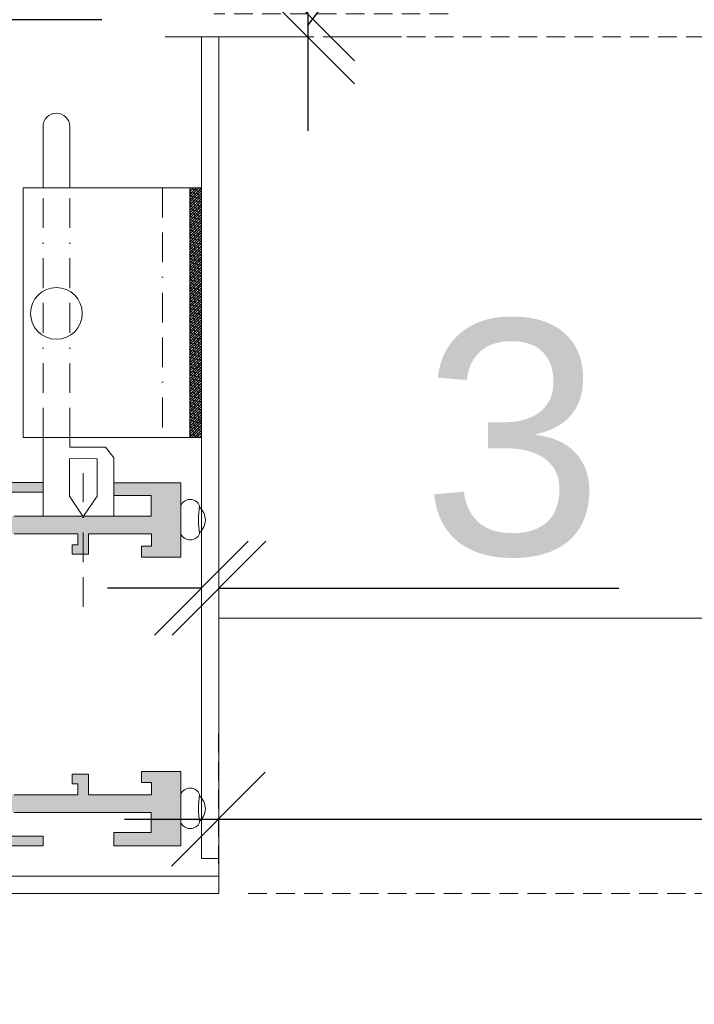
# Model space of a CAD drawing. Header units: millimetres. Extents: x 3652085 to 3778338, y -303702 to -273644.
# Tile 325 of 588: x 3709931 to 3710046, y -278873 to -278705. Entities that reach past the tile are written whole.
import ezdxf

# ---------------------------------------------------------------- set-up
doc = ezdxf.new("R2010")
doc.units = ezdxf.units.MM
doc.header["$PDMODE"] = 34
doc.linetypes.add('BORDERX2', pattern=[88.9, 25.4, -12.7, 25.4, -12.7, 0, -12.7])
doc.linetypes.add('HIDDEN2', pattern=[4.7625, 3.175, -1.5875])
doc.layers.add('!!!! BALCONY', color=7, linetype='Continuous')
doc.layers.add('ATTACHMT', color=7, linetype='Continuous')
for name, color, linetype, lineweight in [('021 Various', 7, 'Continuous', 5), ('DETAIL    (HAUSART)', 110, 'Continuous', 5), ('DIM-03    (HAUSART)', 111, 'Continuous', 5)]:
    doc.layers.add(name, color=color, linetype=linetype, lineweight=lineweight)
doc.styles.add('1-20 Eng HA', font='arial.ttf', dxfattribs={"height": 40})
doc.dimstyles.new('1-20 Eng HA', dxfattribs={"dimtxt": 40, "dimasz": 16, "dimexe": 16, "dimexo": 5, "dimgap": 5, "dimtad": 1, "dimdec": 0, "dimlfac": -1, "dimzin": 0, "dimdsep": 46, "dimtxsty": '1-20 Eng HA', "dimblk": 'OBLIQUE', "dimcen": 0.09, "dimdle": 16, "dimclrd": 256, "dimclre": 256, "dimclrt": 256, "dimadec": 0, "dimazin": 0, "dimtfac": 1, "dimtdec": 0, "dimtofl": 0, "dimtmove": 0, "dimatfit": 3, "dimldrblk": 'OBLIQUE', "dimfxl": 1, "dimtolj": 1, "dimtzin": 0, "dimlwe": 0, "dimarcsym": 0})

# ---------------------------------------------------------------- blocks, each defined once
blk = doc.blocks.new('_Oblique')
at = {"color": 0, "linetype": 'ByBlock', "lineweight": -2}
blk.add_line((-0.5, -0.5), (0.5, 0.5), dxfattribs=at)
blk = doc.blocks.new('*D502')
at = {"layer": 'Defpoints', "color": 0, "lineweight": 0, "transparency": 16777216}
for p in [(3709925.05, -278707.48), (3710925.16, -278707.31), (3710925.16, -278968.43)]:
    blk.add_point(p, dxfattribs=at)
at = {"layer": 'DIM-03    (HAUSART)', "linetype": 'HIDDEN2', "lineweight": 0, "transparency": 16777216}
for p, q in [((3709925.05, -278712.48), (3709925.05, -278984.43)), ((3710925.16, -278712.31), (3710925.16, -278984.43))]:
    blk.add_line(p, q, dxfattribs=at)
at = {"layer": 'DIM-03    (HAUSART)', "lineweight": -2, "transparency": 16777216}
blk.add_line((3709909.05, -278968.43), (3710941.16, -278968.43), dxfattribs=at)
at = {"layer": 'DIM-03    (HAUSART)', "lineweight": -2, "transparency": 16777216, "xscale": 16, "yscale": 16, "zscale": 16, "rotation": 180}
blk.add_blockref('_Oblique', (3709925.05, -278968.43), dxfattribs=at)
at = {"layer": 'DIM-03    (HAUSART)', "lineweight": -2, "transparency": 16777216, "xscale": 16, "yscale": 16, "zscale": 16}
blk.add_blockref('_Oblique', (3710925.16, -278968.43), dxfattribs=at)
at = {"layer": 'DIM-03    (HAUSART)', "lineweight": 0, "transparency": 16777216, "insert": (3710425.1, -278943.01), "char_height": 40, "attachment_point": 5, "style": '1-20 Eng HA'}
blk.add_mtext('\\A1;1000', dxfattribs=at)
blk = doc.blocks.new('*D555')
at = {"layer": 'Defpoints', "color": 0, "lineweight": 0, "transparency": 16777216}
for p in [(3709962.05, -278792.67), (3709965.05, -278792.67), (3709965.05, -278801.57)]:
    blk.add_point(p, dxfattribs=at)
at = {"layer": 'DIM-03    (HAUSART)', "linetype": 'HIDDEN2', "lineweight": 0, "transparency": 16777216}
for p, q in [((3709962.05, -278797.67), (3709962.05, -278817.57)), ((3709965.05, -278797.67), (3709965.05, -278817.57))]:
    blk.add_line(p, q, dxfattribs=at)
at = {"layer": 'DIM-03    (HAUSART)', "lineweight": -2, "transparency": 16777216}
for p, q in [((3709962.05, -278801.57), (3709946.05, -278801.57)), ((3709965.05, -278801.57), (3710033.25, -278801.57))]:
    blk.add_line(p, q, dxfattribs=at)
at = {"layer": 'DIM-03    (HAUSART)', "lineweight": -2, "transparency": 16777216, "xscale": 16, "yscale": 16, "zscale": 16}
blk.add_blockref('_Oblique', (3709962.05, -278801.57), dxfattribs=at)
at = {"layer": 'DIM-03    (HAUSART)', "lineweight": -2, "transparency": 16777216, "xscale": 16, "yscale": 16, "zscale": 16, "rotation": 180}
blk.add_blockref('_Oblique', (3709965.05, -278801.57), dxfattribs=at)
at = {"layer": 'DIM-03    (HAUSART)', "lineweight": 0, "transparency": 16777216, "insert": (3710015.15, -278776.13), "char_height": 40, "attachment_point": 5, "style": '1-20 Eng HA'}
blk.add_mtext('\\A1;3', dxfattribs=at)
blk = doc.blocks.new('*D556')
at = {"layer": 'Defpoints', "color": 0, "lineweight": 0, "transparency": 16777216}
for p in [(3709963.55, -278707.58), (3710102.62, -278707.58), (3709965.05, -278853.64)]:
    blk.add_point(p, dxfattribs=at)
at = {"layer": 'DIM-03    (HAUSART)', "lineweight": -2, "transparency": 16777216}
blk.add_line((3710102.62, -278869.64), (3710102.62, -278691.58), dxfattribs=at)
at = {"layer": 'DIM-03    (HAUSART)', "linetype": 'HIDDEN2', "lineweight": 0, "transparency": 16777216}
for p, q in [((3709968.55, -278707.58), (3710118.62, -278707.58)), ((3709970.05, -278853.64), (3710118.62, -278853.64))]:
    blk.add_line(p, q, dxfattribs=at)
at = {"layer": 'DIM-03    (HAUSART)', "lineweight": -2, "transparency": 16777216, "xscale": 16, "yscale": 16, "zscale": 16}
for p, rotation in [((3710102.62, -278707.58), 90), ((3710102.62, -278853.64), 270)]:
    blk.add_blockref('_Oblique', p, dxfattribs=dict(at, rotation=rotation))
at = {"layer": 'DIM-03    (HAUSART)', "lineweight": 0, "transparency": 16777216, "insert": (3710077.2, -278780.61), "char_height": 40, "attachment_point": 5, "rotation": 90, "style": '1-20 Eng HA'}
blk.add_mtext('\\A1;146', dxfattribs=at)
blk = doc.blocks.new('*D507')
at = {"layer": 'Defpoints', "color": 0, "lineweight": 0, "transparency": 16777216}
for p in [(3710885.16, -278840.95), (3710885.16, -278847.64), (3709964.95, -278853.64)]:
    blk.add_point(p, dxfattribs=at)
at = {"layer": 'DIM-03    (HAUSART)', "linetype": 'HIDDEN2', "lineweight": 0, "transparency": 16777216}
for p, q in [((3709964.95, -278848.64), (3709964.95, -278824.95)), ((3710885.16, -278842.64), (3710885.16, -278824.95))]:
    blk.add_line(p, q, dxfattribs=at)
at = {"layer": 'DIM-03    (HAUSART)', "lineweight": -2, "transparency": 16777216}
blk.add_line((3709948.95, -278840.95), (3710901.16, -278840.95), dxfattribs=at)
at = {"layer": 'DIM-03    (HAUSART)', "lineweight": -2, "transparency": 16777216, "xscale": 16, "yscale": 16, "zscale": 16, "rotation": 180}
blk.add_blockref('_Oblique', (3709964.95, -278840.95), dxfattribs=at)
at = {"layer": 'DIM-03    (HAUSART)', "lineweight": -2, "transparency": 16777216, "xscale": 16, "yscale": 16, "zscale": 16}
blk.add_blockref('_Oblique', (3710885.16, -278840.95), dxfattribs=at)
at = {"layer": 'DIM-03    (HAUSART)', "lineweight": 0, "transparency": 16777216, "insert": (3710425.05, -278815.52), "char_height": 40, "attachment_point": 5, "style": '1-20 Eng HA'}
blk.add_mtext('\\A1;920', dxfattribs=at)
blk = doc.blocks.new('*D511')
at = {"layer": 'Defpoints', "color": 0, "lineweight": 0, "transparency": 16777216}
for p in [(3710009.16, -278703.64), (3709980.19, -278707.58), (3709980.19, -278707.58)]:
    blk.add_point(p, dxfattribs=at)
at = {"layer": 'DIM-03    (HAUSART)', "lineweight": -2, "transparency": 16777216}
for p, q in [((3710039.89, -278627.51), (3710039.89, -278589.84)), ((3709980.19, -278705.61), (3710039.89, -278627.51)), ((3709980.19, -278703.64), (3709980.19, -278687.64)), ((3709980.19, -278703.64), (3709980.19, -278707.58)), ((3709980.19, -278707.58), (3709980.19, -278723.58))]:
    blk.add_line(p, q, dxfattribs=at)
at = {"layer": 'DIM-03    (HAUSART)', "linetype": 'HIDDEN2', "lineweight": 0, "transparency": 16777216}
for p, q in [((3710004.16, -278703.64), (3709964.19, -278703.64)), ((3709985.19, -278707.58), (3709996.19, -278707.58))]:
    blk.add_line(p, q, dxfattribs=at)
at = {"layer": 'DIM-03    (HAUSART)', "lineweight": -2, "transparency": 16777216, "xscale": 16, "yscale": 16, "zscale": 16}
for p, rotation in [((3709980.19, -278703.64), 270), ((3709980.19, -278707.58), 90)]:
    blk.add_blockref('_Oblique', p, dxfattribs=dict(at, rotation=rotation))
at = {"layer": 'DIM-03    (HAUSART)', "lineweight": 0, "transparency": 16777216, "insert": (3710014.89, -278608.67), "char_height": 40, "attachment_point": 5, "rotation": 90, "style": '1-20 Eng HA'}
blk.add_mtext('\\A1;4', dxfattribs=at)

msp = doc.modelspace()

# ---------------------------------------------------------------- hatches: boundary and pattern name
at = {"layer": '!!!! BALCONY', "linetype": 'Continuous', "lineweight": 13}
h = msp.add_hatch(dxfattribs=at)
h.set_pattern_fill('NET', color=252, scale=50, angle=360, style=0)
h.set_pattern_definition([(360, (3906928.35, -414855.52), (8e-14, 158.75), []), (90, (3906928.35, -414855.52), (-158.75, 9e-14), [])])
h.paths.add_polyline_path([(3710386.45, -279139.44), (3710413.26, -279227.81), (3710436.84, -279051.08), (3710460.19, -279139.44), (3710647.57, -279139.44), (3711216.84, -279139.44), (3711216.84, -279086.56), (3711216.84, -278893.99), (3711216.84, -278853.64), (3710885.16, -278853.64), (3710885.06, -278707.58), (3710884.85, -278703.64), (3709965.13, -278703.64), (3709965.05, -278707.58), (3709965.05, -278853.64), (3709633.26, -278853.64), (3709633.26, -279139.44)])
at = {"layer": 'DETAIL    (HAUSART)', "true_color": 0x000000}
h = msp.add_hatch(dxfattribs=at)
h.set_pattern_fill('ANSI38', color=18, scale=0.1, angle=180)
h.set_pattern_definition([(225, (31194435.81164, -5176500.07516), (0.2245064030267, -0.2245064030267), []), (315, (31194435.81164, -5176500.07516), (0.6735192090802, -0.2245064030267), [0.79375, -0.47625])])
h.paths.add_polyline_path([(3709962.05, -278775.89), (3709960.05, -278775.89), (3709960.05, -278733.31), (3709962.05, -278733.31)])
at = {"layer": 'DETAIL    (HAUSART)', "lineweight": 0}
h = msp.add_hatch(color=256, dxfattribs=at)
h.set_gradient(color1=(51, 51, 51), color2=(0, 0, 0), one_color=1, name='HEMISPHERICAL')
h.paths.add_polyline_path([(3709899.4, -278789.26), (3709899.4, -278790.95), (3709898.95, -278790.95), (3709898.95, -278794.51), (3709902.26, -278794.51), (3709902.26, -278792.3), (3709915.08, -278792.3), (3709917.86, -278792.3), (3709917.86, -278836.77), (3709915.08, -278836.77), (3709902.26, -278836.77), (3709902.26, -278834.56), (3709898.95, -278834.56), (3709898.95, -278838.12), (3709899.4, -278838.12), (3709899.4, -278839.8), (3709915.08, -278839.8), (3709927.1, -278839.8), (3709927.1, -278846.69), (3709928.61, -278846.69), (3709928.61, -278845.5), (3709935.03, -278845.5), (3709935.03, -278843.85), (3709929.64, -278843.85), (3709929.64, -278839.8), (3709930.1, -278839.8), (3709953.47, -278839.8), (3709953.47, -278843.22), (3709947.1, -278843.22), (3709947.1, -278845.49), (3709958.53, -278845.49), (3709958.53, -278832.79), (3709951.82, -278832.79), (3709951.82, -278834.68), (3709953.52, -278834.68), (3709953.52, -278836.77), (3709942.8, -278836.77), (3709942.8, -278833.29), (3709940.02, -278833.29), (3709940.02, -278834.91), (3709940.95, -278834.91), (3709940.95, -278836.77), (3709930.1, -278836.77), (3709925.14, -278836.77), (3709925.14, -278834.48), (3709922.71, -278834.48), (3709922.71, -278836.77), (3709920.61, -278836.77), (3709920.61, -278792.3), (3709922.71, -278792.3), (3709922.71, -278794.58), (3709925.14, -278794.58), (3709925.14, -278792.3), (3709930.1, -278792.3), (3709940.95, -278792.3), (3709940.95, -278794.16), (3709940.02, -278794.16), (3709940.02, -278795.78), (3709942.8, -278795.78), (3709942.8, -278792.3), (3709953.52, -278792.3), (3709953.52, -278794.39), (3709951.82, -278794.39), (3709951.82, -278796.28), (3709958.53, -278796.28), (3709958.53, -278783.58), (3709947.1, -278783.58), (3709947.1, -278785.75), (3709953.47, -278785.75), (3709953.47, -278789.26), (3709930.1, -278789.26), (3709929.64, -278789.26), (3709929.64, -278785.22), (3709935.03, -278785.22), (3709935.03, -278783.57), (3709928.61, -278783.57), (3709928.61, -278782.37), (3709927.1, -278782.37), (3709927.1, -278789.26), (3709915.08, -278789.26)])

# ---------------------------------------------------------------- linework, layer by layer
at = {"color": 0, "linetype": 'Continuous', "lineweight": 0}
for points in [[(3709965.05, -278707.58), (3709962.05, -278707.58), (3709962.05, -278847.64), (3709965.05, -278847.64), (3709965.05, -278707.58)], [(3709965.05, -278853.64), (3709965.05, -278850.64), (3709633.16, -278850.64), (3709633.16, -278853.64), (3709964.95, -278853.64)]]:
    msp.add_lwpolyline(points, close=True, dxfattribs=at)
at = {"layer": '021 Various'}
msp.add_lwpolyline([(3709965.05, -278713.64), (3709965.05, -278853.64), (3709633.26, -278853.64)], dxfattribs=at)
at = {"layer": 'ATTACHMT', "color": 7, "linetype": 'Continuous', "lineweight": -3, "elevation": -78757.4}
msp.add_lwpolyline([(3709945.05, -278704.64), (3709929.05, -278704.64, 0.414214), (3709926.05, -278707.64), (3709926.05, -278745.75)], format="xyb", dxfattribs=at)
at = {"layer": 'DETAIL    (HAUSART)', "color": 0, "linetype": 'BORDERX2', "lineweight": 0, "ltscale": 0.2}
for p, q in [((3709935.03, -278775.89), (3709935.03, -278733.31)), ((3709939.59, -278775.89), (3709939.59, -278733.31)), ((3709955.4, -278733.31), (3709955.4, -278775.89)), ((3709941.9, -278804.77), (3709941.9, -278781.96))]:
    msp.add_line(p, q, dxfattribs=at)
at = {"layer": 'DETAIL    (HAUSART)', "color": 0, "lineweight": 0}
msp.add_lwpolyline([(3709935.03, -278733.31), (3709935.03, -278722.85, -1), (3709939.59, -278722.85), (3709939.59, -278733.31)], format="xyb", dxfattribs=at)
for points in [[(3709960.05, -278775.89), (3709960.05, -278733.31), (3709931.66, -278733.31), (3709931.66, -278775.89), (3709960.05, -278775.89)], [(3709960.05, -278775.89), (3709960.05, -278733.31), (3709962.05, -278733.31), (3709962.05, -278775.89)]]:
    msp.add_lwpolyline(points, close=True, dxfattribs=at)
for points in [[(3709935.03, -278789.16), (3709935.03, -278775.89)], [(3709939.59, -278775.89), (3709939.59, -278777.53)], [(3709939.59, -278777.53), (3709939.59, -278777.53), (3709945.71, -278777.53), (3709947.1, -278779.32), (3709947.1, -278789.26), (3709947.1, -278789.26), (3709947.1, -278789.26)], [(3709941.9, -278779.38), (3709939.54, -278779.53), (3709939.54, -278785.9), (3709941.84, -278789.26)], [(3709941.9, -278779.38), (3709944.26, -278779.53), (3709944.26, -278785.9), (3709941.96, -278789.26)]]:
    msp.add_lwpolyline(points, dxfattribs=at)
for points in [[(3709958.53, -278787.54), (3709958.53, -278792.31, 0.633904), (3709961.75, -278792.31, -0.093271), (3709961.75, -278787.54, 0.698074), (3709958.53, -278787.54), (3709958.53, -278792.31)], [(3709958.53, -278836.76), (3709958.53, -278841.52, 0.633904), (3709961.75, -278841.52, -0.093271), (3709961.75, -278836.76, 0.698074), (3709958.53, -278836.76), (3709958.53, -278841.52)]]:
    msp.add_lwpolyline(points, format="xyb", close=True, dxfattribs=at)
msp.add_circle((3709937.31, -278754.72), 4.41, dxfattribs=at)
at = {"layer": 'DETAIL    (HAUSART)', "lineweight": 0}
for centre in [(3709959.94, -278789.93), (3709959.94, -278839.14)]:
    msp.add_arc(centre, 2.79, 309.3583, 50.6417, dxfattribs=at)
at = {"layer": 'DIM-03    (HAUSART)'}
msp.add_line((3709955.88, -278707.58, -78757.4), (3709981, -278707.58, -78757.4), dxfattribs=at)
at = {"layer": 'DIM-03    (HAUSART)', "color": 0, "lineweight": 0}
for points in [[(3709929.64, -278785.22), (3709935.03, -278785.22), (3709935.03, -278783.57), (3709928.61, -278783.57)], [(3709930.1, -278792.3), (3709940.95, -278792.3), (3709940.95, -278794.16), (3709940.02, -278794.16), (3709940.02, -278795.78), (3709942.8, -278795.78), (3709942.8, -278792.3), (3709953.52, -278792.3), (3709953.52, -278794.39), (3709951.82, -278794.39), (3709951.82, -278796.28), (3709958.53, -278796.28), (3709958.53, -278783.58), (3709947.1, -278783.58), (3709947.1, -278785.75), (3709953.47, -278785.75), (3709953.47, -278789.26), (3709930.1, -278789.26)], [(3709930.1, -278839.8), (3709953.47, -278839.8), (3709953.47, -278843.22), (3709947.1, -278843.22), (3709947.1, -278845.49), (3709958.53, -278845.49), (3709958.53, -278832.79), (3709951.82, -278832.79), (3709951.82, -278834.68), (3709953.52, -278834.68), (3709953.52, -278836.77), (3709942.8, -278836.77), (3709942.8, -278833.29), (3709940.02, -278833.29), (3709940.02, -278834.91), (3709940.95, -278834.91), (3709940.95, -278836.77), (3709930.1, -278836.77)], [(3709928.61, -278845.5), (3709935.03, -278845.5), (3709935.03, -278843.85), (3709929.64, -278843.85)]]:
    msp.add_lwpolyline(points, dxfattribs=at)

# ---------------------------------------------------------------- dimensions: what is measured, and where the dimension line sits
at = {"layer": 'DIM-03    (HAUSART)', "lineweight": 0}
dim = msp.add_linear_dim(base=(3709980.19, -278707.58), p1=(3710009.16, -278703.64), p2=(3709980.19, -278707.58), angle=90, dimstyle='1-20 Eng HA', override={"dimtmove": 1}, dxfattribs=at)
dim.commit()
dim.dimension.update_dxf_attribs({"geometry": '*D511', "text_midpoint": (3710039.89, -278622.51), "dimtype": 160})
dim = msp.add_linear_dim(base=(3710102.62, -278707.58), p1=(3709965.05, -278853.64), p2=(3709963.55, -278707.58), angle=90, dimstyle='1-20 Eng HA', override={"dimclrd": 256, "dimclre": 256, "dimclrt": 256}, dxfattribs=at)
dim.commit()
dim.dimension.update_dxf_attribs({"geometry": '*D556', "text_midpoint": (3710077.2, -278780.61)})
for base, p1, p2, picture, middle in [((3710925.16, -278968.43), (3709925.05, -278707.48), (3710925.16, -278707.31), '*D502', (3710425.1, -278943.01)), ((3709965.05, -278801.57), (3709962.05, -278792.67), (3709965.05, -278792.67), '*D555', (3710015.15, -278776.13)), ((3710885.16, -278840.95), (3709964.95, -278853.64), (3710885.16, -278847.64), '*D507', (3710425.05, -278815.52))]:
    dim = msp.add_linear_dim(base=base, p1=p1, p2=p2, dimstyle='1-20 Eng HA', override={"dimclrd": 256, "dimclre": 256, "dimclrt": 256}, dxfattribs=at)
    dim.commit()
    dim.dimension.update_dxf_attribs({"geometry": picture, "text_midpoint": middle})

doc.saveas('drawing.dxf')
